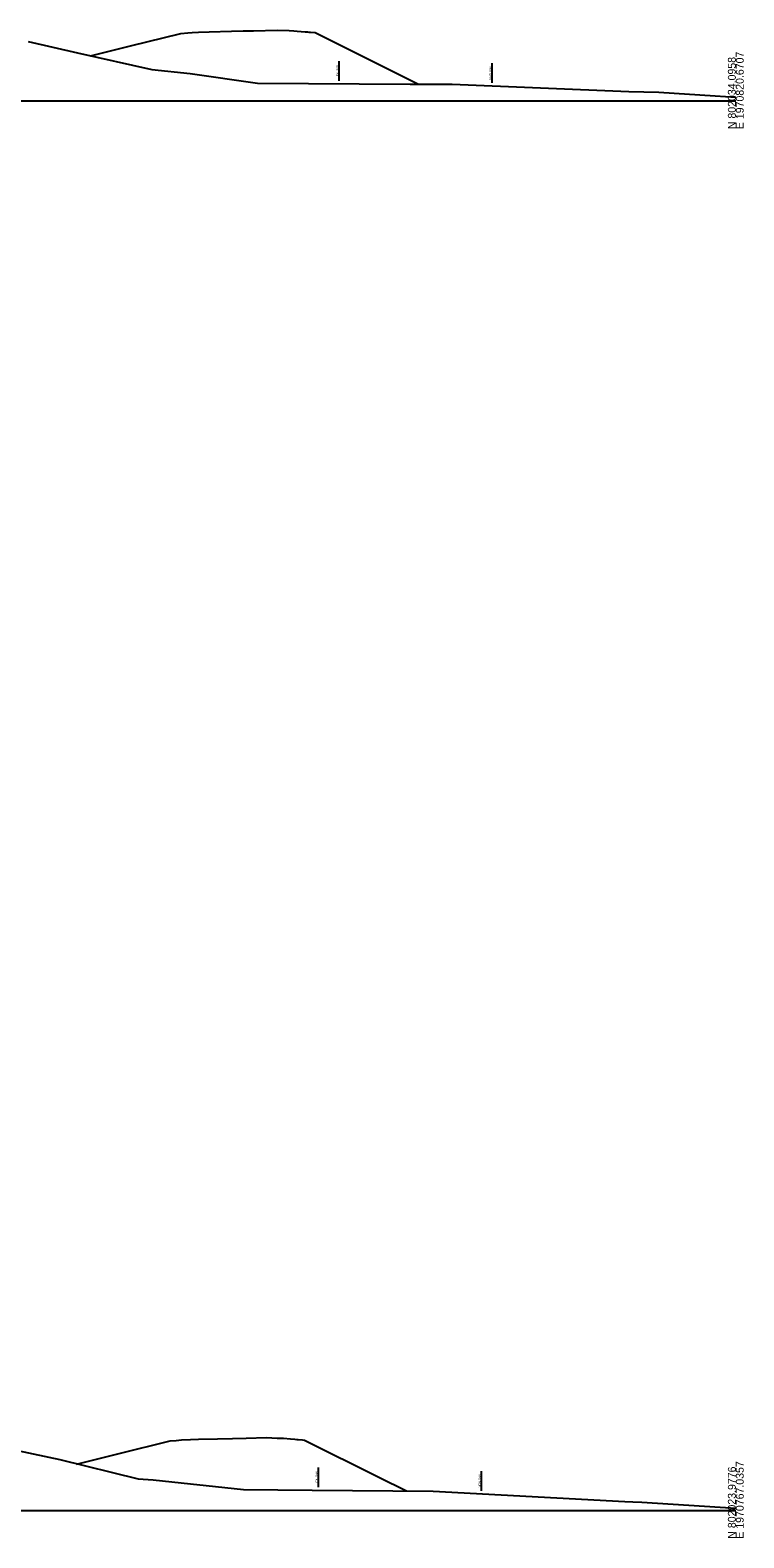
# Model space of a CAD drawing. Extents: x -4026 to 9638, y -10 to 19609.
# Drawn here: x 6450 to 6703, y 4990 to 5525 of the extents above; entities that cross this region are included whole.
import ezdxf

# ---------------------------------------------------------------- set-up
doc = ezdxf.new("R2010")
doc.units = 0
for name, color, linetype in [('RD_GPK_XS_Cell', 7, 'Continuous'), ('RD_XS_ExGround', 7, 'Continuous'), ('RD_XS_ExRW', 7, 'Continuous'), ('RD_XS_NewRW', 7, 'Continuous'), ('RD_XS_Pave', 7, 'Continuous')]:
    doc.layers.add(name, color=color, linetype=linetype)

msp = doc.modelspace()

# ---------------------------------------------------------------- linework, layer by layer
at = {"layer": 'RD_GPK_XS_Cell'}
for p, q in [((6350, 5500), (6700, 5500)), ((6350, 5000), (6700, 5000))]:
    msp.add_line(p, q, dxfattribs=at)
at = {"layer": 'RD_XS_ExGround'}
for points in [[(6449.31, 5521.07), (6466.74, 5517.01), (6493.08, 5511.21), (6506.63, 5509.69), (6530.49, 5506.27), (6584.65, 5505.92), (6599.49, 5505.95), (6662.13, 5503.4), (6672.71, 5503.12), (6692.73, 5501.76), (6700, 5501.3)], [(6445.44, 5021.33), (6460.48, 5018.05), (6488.25, 5011.21), (6493.59, 5010.84), (6525.61, 5007.48), (6549.89, 5007.25), (6592.71, 5006.87), (6660.67, 5003.25), (6663.51, 5003.13), (6666.68, 5002.95), (6700, 5000.83)]]:
    msp.add_lwpolyline(points, dxfattribs=at)
at = {"layer": 'RD_XS_ExRW'}
for p, q in [((6559.47, 5507.08), (6559.47, 5514.08)), ((6552.12, 5008.23), (6552.12, 5015.23))]:
    msp.add_line(p, q, dxfattribs=at)
at = {"layer": 'RD_XS_NewRW'}
for p, q in [((6613.63, 5506.37), (6613.63, 5513.37)), ((6609.89, 5006.95), (6609.89, 5013.95))]:
    msp.add_line(p, q, dxfattribs=at)
at = {"layer": 'RD_XS_Pave'}
for points in [[(6471.37, 5516.01), (6485.5, 5519.52), (6503.34, 5523.95), (6505.83, 5524.15), (6507.35, 5524.27), (6509.56, 5524.36), (6513.37, 5524.51), (6521.36, 5524.71), (6525.4, 5524.81), (6529.15, 5524.9), (6537.43, 5525.11), (6541.77, 5524.93), (6543.44, 5524.86), (6544.53, 5524.78), (6547.45, 5524.54), (6548.19, 5524.48), (6548.68, 5524.44), (6549.27, 5524.39), (6550.96, 5524.26), (6559.23, 5520.13), (6587.61, 5505.95)], [(6466.37, 5016.49), (6481.54, 5020.25), (6499.57, 5024.72), (6501.65, 5024.89), (6503.58, 5025.04), (6506.8, 5025.16), (6509.59, 5025.27), (6516.37, 5025.44), (6521.63, 5025.56), (6526.49, 5025.68), (6533.66, 5025.86), (6537.43, 5025.71), (6539.68, 5025.61), (6542.25, 5025.41), (6543.69, 5025.29), (6544.42, 5025.23), (6544.92, 5025.19), (6546.41, 5025.07), (6547.2, 5025), (6573.52, 5011.85), (6583.31, 5006.95)]]:
    msp.add_lwpolyline(points, dxfattribs=at)

# ---------------------------------------------------------------- texts
at = {"layer": 'RD_GPK_XS_Cell'}
for s, p in [('N 802034.0958', (6700, 5490)), ('E 1970820.6707', (6702.8, 5490)), ('E 1970767.0357', (6702.8, 4990)), ('N 802023.9776', (6700, 4990))]:
    msp.add_text(s, height=2.8, rotation=90, dxfattribs=at).set_placement(p)
at = {"layer": 'RD_XS_ExRW'}
for p in [(6559.21, 5508.77), (6551.86, 5009.92)]:
    msp.add_text('EX. R/W ', height=0.75, rotation=90, dxfattribs=at).set_placement(p)
at = {"layer": 'RD_XS_NewRW'}
for p in [(6613.38, 5507.52), (6609.64, 5008.1)]:
    msp.add_text('NEW R/W ', height=0.75, rotation=90, dxfattribs=at).set_placement(p)

doc.saveas('drawing.dxf')
